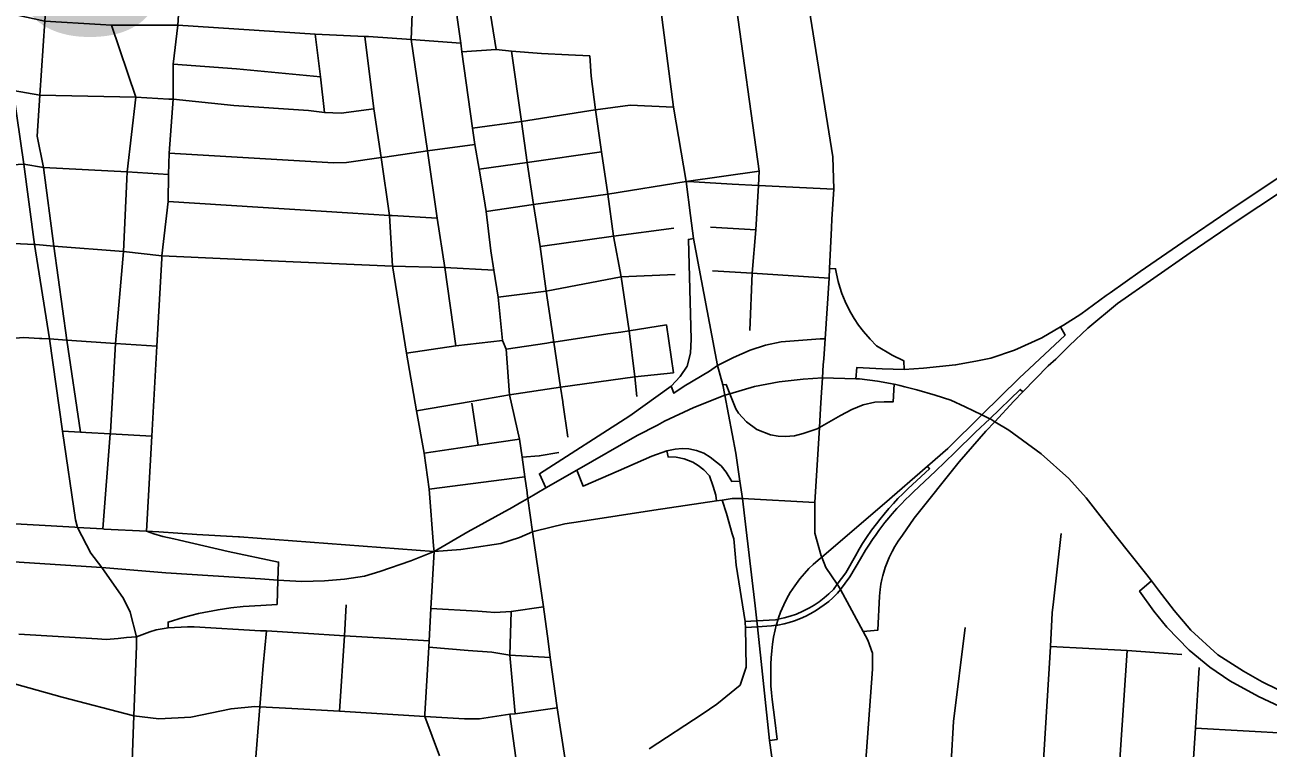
# Model space of a CAD drawing. Extents: x 1729596 to 1934326, y 644115 to 911751.
# Drawn here: x 1825199 to 1830964, y 718312 to 721667 of the extents above; entities that cross this region are included whole.
import ezdxf

# ---------------------------------------------------------------- set-up
doc = ezdxf.new("R2010")
doc.units = 0
for name, color, linetype in [('Default', 7, 'Continuous'), ('GM_X_City_Street', 7, 'Continuous'), ('GM_X_Interchange_Ramps', 7, 'Continuous'), ('GM_X_Interstate_Route', 7, 'Continuous'), ('GM_X_State_Route', 7, 'Continuous'), ('GM_X_US_Route', 7, 'Continuous')]:
    doc.layers.add(name, color=color, linetype=linetype)

msp = doc.modelspace()

# ---------------------------------------------------------------- linework, layer by layer
at = {"layer": 'GM_X_City_Street'}
for points in [[(1825679.5, 717748.7), (1825683.5, 717916.3), (1825704.9, 718460.8), (1825717.3, 718785.6), (1825716.4, 718828.2), (1825686.9, 718942.5), (1825656.5, 719005.8), (1825556.2, 719149.7), (1825505.5, 719215.9), (1825443.4, 719335.4), (1825433.4, 719371.2), (1825373.9, 719782.8), (1825313.3, 720210), (1825244, 720648.8), (1825194, 721020.1), (1825145, 721362.7), (1825093.8, 721718.6), (1825028.7, 722172.6), (1825008.7, 722334.1), (1824962.7, 722631.8), (1824921.9, 722917.4), (1824826.4, 723551.1), (1824820.4, 723602.3), (1824732.5, 724216)], [(1827328.2, 720859.4), (1827306, 720996.9), (1827285.9, 721112.2), (1827275.2, 721187.3), (1827225.9, 721541.1), (1827220.2, 721581.3), (1827186.3, 721823.6), (1827178.4, 721880.4), (1827168, 721954.9), (1827128.2, 722189.1), (1827074.2, 722536.9), (1827073.2, 722612.8), (1827022.8, 722965.1), (1826992.2, 723017.7), (1826936.6, 723480.8), (1826911.9, 723710.5), (1826890.4, 723849.7), (1826881.2, 723935.2)], [(1825762.4, 719318.5), (1825787.3, 719759.5), (1825810.8, 720176), (1825833.9, 720583.7), (1825834.6, 720594.9), (1825863.1, 720847.4), (1825865.5, 720972.5), (1825868.1, 721071.2), (1825886.5, 721321.9), (1825886.3, 721484.1), (1825908, 721665.5), (1825927.8, 721982.4), (1825947.7, 722274), (1825980, 722676)], [(1828560.5, 720249.5), (1828571.8, 720515.1), (1828588.3, 720715.4), (1828600.3, 720921.2), (1828604.9, 720988.2), (1828492, 721802.5), (1828379.2, 722425.4)], [(1827385, 721553.1), (1827337.8, 721843.1), (1827343.8, 721869.9), (1827352.7, 721908.9)], [(1827197.7, 720177.2), (1827146.6, 720541.8), (1827110.4, 720769.9), (1827066.3, 721083), (1826989.6, 721599.1), (1826999.1, 721838.6)], [(1825133.5, 721715.4), (1825157.2, 721713.4), (1825292.2, 721684.3), (1825550.2, 721668.5), (1825600.4, 721665.4), (1825908, 721665.5), (1826545.1, 721624), (1826776.2, 721613.4), (1826792, 721612.3)], [(1825457, 719778), (1825394.3, 720205), (1825333.4, 720640.5), (1825285.7, 721005.9), (1825255.4, 721150.9), (1825268.4, 721340.2), (1825292.2, 721684.3), (1825293.6, 721704.2), (1825293.7, 721706.8)], [(1825671.3, 720951.7), (1825672.7, 720985.1), (1825713.7, 721331.7), (1825600.4, 721665.4)], [(1826588.6, 721260.6), (1826570.3, 721426.1), (1826545.1, 721624)], [(1826905, 720544), (1826904.4, 720548.1), (1826890.2, 720783.1), (1826851, 721051.2), (1826817.4, 721276.7), (1826776.2, 721613.4)], [(1826792, 721612.3), (1826989.6, 721599.1), (1827220.2, 721581.3)], [(1827225.9, 721541.1), (1827385, 721553.1), (1827456.3, 721545.4), (1827594.2, 721533.5), (1827719.4, 721527.2), (1827818.8, 721523.7)], [(1827692.9, 719917.5), (1827682.8, 719985.6), (1827651.6, 720195.6), (1827616.4, 720432.3), (1827588.4, 720638.8), (1827556.9, 720833), (1827528, 721027.7), (1827502, 721217.9), (1827456.3, 721545.4)], [(1828037.6, 719942.7), (1828027.4, 720034.8), (1828001.9, 720247.9), (1827964.8, 720497.8), (1827929.3, 720687.4), (1827901.7, 720881.5), (1827873, 721077.4), (1827844.7, 721272.7), (1827824.8, 721428.3), (1827818.8, 721523.7)], [(1825886.3, 721484.1), (1826180.1, 721463.4), (1826570.3, 721426.1)], [(1824332.1, 721376.3), (1824699.9, 721364.9), (1825145, 721362.7), (1825268.4, 721340.2), (1825713.7, 721331.7), (1825867.1, 721323)], [(1825867.1, 721323), (1825886.5, 721321.9), (1826168, 721292.6), (1826513.5, 721269.6), (1826588.6, 721260.6), (1826665.3, 721258), (1826817.4, 721276.7)], [(1827275.2, 721187.3), (1827502, 721217.9), (1827843.2, 721272.5)], [(1827843.2, 721272.5), (1827844.7, 721272.7), (1828005.9, 721295.1), (1828206.9, 721285.5)], [(1826867.8, 721053.7), (1827066.3, 721083), (1827285.9, 721112.2)], [(1824323.8, 721053.2), (1824682.3, 721025), (1824957.3, 721007.4), (1825194, 721020.1), (1825285.7, 721005.9), (1825672.7, 720985.1), (1825865.5, 720972.5)], [(1825868.1, 721071.2), (1826629.7, 721026.7), (1826690.4, 721029), (1826851, 721051.2), (1826867.8, 721053.7)], [(1827306, 720996.9), (1827528, 721027.7), (1827873, 721077.4)], [(1828265.9, 720940.6), (1828604.9, 720988.2)], [(1825560.8, 719328.5), (1825594.8, 719770.1), (1825595.4, 719777.6), (1825619.6, 720189.3), (1825656.9, 720614.8), (1825671.3, 720951.7)], [(1827337.7, 720800.6), (1827556.9, 720833), (1827901.7, 720881.5), (1828265.9, 720940.6), (1828301.3, 720938.5)], [(1828301.3, 720938.5), (1828478.4, 720928.2), (1828600.3, 720921.2), (1828950, 720904.6)], [(1827528.7, 719492.6), (1827528.1, 719497.2), (1827517.6, 719570.4), (1827504.4, 719662.1), (1827492.4, 719745.5), (1827446.4, 719950.5), (1827430.3, 720162.6), (1827413.2, 720203.2), (1827393.2, 720403.8), (1827374, 720528.9), (1827360.3, 720618), (1827337.7, 720800.6), (1827328.2, 720859.4)], [(1825863.1, 720847.4), (1826694.6, 720795.3)], [(1826694.6, 720795.3), (1826890.2, 720783.1), (1826902.4, 720782.3)], [(1826902.4, 720782.3), (1827110.4, 720769.9)], [(1824319, 720696.4), (1824664.4, 720675.3), (1825244, 720648.8), (1825249.2, 720648.3)], [(1827588.4, 720638.8), (1827929.3, 720687.4), (1828208.4, 720723.5)], [(1828379.2, 720729.1), (1828588.3, 720715.4)], [(1825249.2, 720648.3), (1825333.4, 720640.5), (1825656.9, 720614.8), (1825834.6, 720594.9), (1826443.3, 720567), (1826904.4, 720548.1), (1827146.6, 720541.8), (1827374, 720528.9)], [(1827096.3, 719224.5), (1827094, 719249.9), (1827074.1, 719513.5), (1827051.2, 719679.7), (1827014.7, 719876.4), (1826969.1, 720144.7), (1826905.6, 720539.7), (1826905, 720544)], [(1828388.5, 720526.5), (1828571.8, 720515.1), (1828928, 720491.6)], [(1827393.2, 720403.8), (1827616.4, 720432.3), (1827964.8, 720497.8), (1828214.9, 720508.4)], [(1827643.1, 720194.4), (1827651.6, 720195.6), (1827902.2, 720233), (1827962.3, 720242)], [(1827962.3, 720242), (1828001.9, 720247.9), (1828174.9, 720275)], [(1828206.1, 720052), (1828174.9, 720275)], [(1824907.9, 720049.4), (1824973, 720121.5), (1825030.5, 720169.6), (1825085.4, 720197.1), (1825137.1, 720211.8), (1825192.6, 720216.1), (1825266.4, 720212.7), (1825277.4, 720212.1)], [(1825277.4, 720212.1), (1825313.3, 720210), (1825394.3, 720205), (1825619.6, 720189.3), (1825810.8, 720176)], [(1826969.1, 720144.7), (1827197.7, 720177.2), (1827413.2, 720203.2)], [(1827430.3, 720162.6), (1827619.1, 720190.8), (1827643.1, 720194.4)], [(1827446.4, 719950.5), (1827682.8, 719985.6), (1828027.4, 720034.8), (1828206.1, 720052)], [(1827014.7, 719876.4), (1827269.1, 719920), (1827446.4, 719950.5)], [(1827301.4, 719717.3), (1827271.7, 719911.7)], [(1827717, 719754.8), (1827693.2, 719915.8), (1827692.9, 719917.5)], [(1825373.9, 719782.8), (1825457, 719778), (1825481.4, 719776.5), (1825594.8, 719770.1), (1825787.3, 719759.5)], [(1827051.2, 719679.7), (1827301.4, 719717.3), (1827492.4, 719745.5)], [(1827504.4, 719662.1), (1827584, 719667.5), (1827675.6, 719683.7)], [(1827074.1, 719513.5), (1827517.6, 719570.4)], [(1827625.4, 718808.1), (1827603.7, 718967.7), (1827552.3, 719315.6), (1827531.9, 719469.8), (1827528.7, 719492.6)], [(1828861.9, 719450.9), (1828526.6, 719469.8), (1828479, 719469.6), (1828431.9, 719462.4), (1828406.4, 719458.5), (1828115.8, 719415.2), (1827776.3, 719363.4), (1827702.5, 719352.1), (1827563.3, 719318.2)], [(1828094.7, 718307.7), (1828339.8, 718469.3), (1828407.4, 718515.7), (1828516.1, 718604.4), (1828543.7, 718687.1), (1828540.3, 718871), (1828539.9, 718893.6), (1828539.3, 718899.4), (1828496.8, 719161.1), (1828492.4, 719212.3), (1828486.2, 719282.1), (1828478.6, 719305.7), (1828452.2, 719399.6), (1828431.9, 719462.4)], [(1826189.1, 719291.8), (1825996.3, 719303.2), (1825820.2, 719314.5), (1825762.4, 719318.5)], [(1827563.3, 719318.2), (1827552.3, 719315.6), (1827493.3, 719288.7), (1827406.1, 719260.7), (1827262.7, 719239.1), (1827220.6, 719232.7), (1827096.3, 719224.5), (1827095.2, 719224.6)], [(1829968.9, 718991.1), (1830004.8, 719307.1)], [(1827095.2, 719224.6), (1826194.6, 719291.5), (1826189.1, 719291.8)], [(1823779.5, 719219.6), (1823832.4, 719164.9), (1823947, 719053.8), (1823999, 719001.7), (1824042.4, 718965.3), (1824103.2, 718925.3), (1824195.2, 718881.9), (1824234.3, 718865.4), (1824325.5, 718838.5), (1824591.1, 718763.9), (1824672.7, 718742.2), (1825033.8, 718643.2), (1825372.3, 718548.6), (1825704.9, 718460.8)], [(1827054.4, 718469.9), (1827073, 718779.4), (1827074.1, 718809.2), (1827081.2, 718958.8), (1827096.3, 719224.5)], [(1826657.7, 718483.8), (1826680.5, 718833.1), (1826688.8, 718976.1)], [(1827081.2, 718958.8), (1827298.9, 718946.7), (1827339.7, 718943.5), (1827378.1, 718941.1), (1827454.4, 718945.3), (1827603.7, 718967.7)], [(1829864.5, 717457.2), (1829883.8, 717697.1), (1829902.3, 717928.1), (1829949.6, 718681), (1829954.9, 718783.2), (1829963, 718939.6), (1829968.9, 718991.1)], [(1827473.2, 718471.4), (1827447.9, 718742.7), (1827454.4, 718945.3)], [(1825171.3, 718841), (1825535, 718818), (1825575.8, 718815.8), (1825631.7, 718820.5), (1825670.1, 718825.5), (1825716.4, 718828.2)], [(1825716.4, 718828.2), (1825777.8, 718851.9), (1825807.4, 718860.5), (1825862.7, 718870)], [(1825862.7, 718870), (1825953.4, 718874.3), (1825983.3, 718874.1), (1826292.4, 718856.4), (1826318.8, 718855.4), (1826490.6, 718844.8), (1826680.5, 718833.1), (1826867.8, 718821.8), (1827074.1, 718809.2)], [(1826288.1, 718503.9), (1826304.4, 718695.5), (1826318.8, 718855.4)], [(1829494.3, 718246.7), (1829505.4, 718435.4), (1829558.9, 718871.4)], [(1827947.3, 716575.2), (1827913.9, 716799.2), (1827877.9, 717047.6), (1827836.6, 717311.1), (1827803.1, 717561.9), (1827770.5, 717776.8), (1827736.1, 718057.6), (1827667.9, 718498), (1827635.7, 718731.5), (1827625.4, 718808.1)], [(1829954.9, 718783.2), (1830310, 718764), (1830563.9, 718746.1)], [(1827073, 718779.4), (1827255.1, 718764.9), (1827363.7, 718757.6), (1827447.9, 718742.7), (1827635.7, 718731.5)], [(1830237.2, 717675.6), (1830251.3, 717866.8), (1830263.8, 718073.6), (1830310, 718764)], [(1830582.1, 717652.2), (1830593.4, 717848.4), (1830604.3, 718052.6), (1830627.3, 718403.7), (1830645.3, 718685.7)], [(1825704.9, 718460.8), (1825820.2, 718446.9), (1825967.9, 718455.5), (1826155.4, 718494.1), (1826265.7, 718505.1), (1826288.1, 718503.9), (1826437.4, 718495.8), (1826657.7, 718483.8), (1827053.8, 718458.6), (1827237.9, 718447.3), (1827307.5, 718448.1), (1827447.5, 718468.7), (1827473.2, 718471.4), (1827667.9, 718498)], [(1826288.1, 718503.9), (1826265.7, 718212.8)], [(1827121.9, 718275.5), (1827053.8, 718458.6), (1827054.4, 718469.9)], [(1827506.3, 718040.4), (1827447.5, 718468.7)], [(1830627.3, 718403.7), (1831069.3, 718378.9)]]:
    msp.add_lwpolyline(points, dxfattribs=at)
at = {"layer": 'GM_X_Interchange_Ramps'}
for points in [[(1831104.4, 721018.5), (1830777.5, 720801.2), (1830569.1, 720658.5), (1830371.6, 720522.4), (1830231.2, 720423.7), (1830213.6, 720410.9), (1830095.2, 720324.9), (1830016.2, 720274.4), (1830000.8, 720265.4), (1829915.2, 720215.2), (1829788, 720158.1), (1829678.2, 720120.8), (1829608.6, 720106.9), (1829514.9, 720089.6), (1829366.7, 720074.7), (1829276.2, 720068.2), (1829173.9, 720071.3), (1829057.4, 720077.7), (1829051.7, 720024.7)], [(1829086.8, 718853.1), (1829154, 718858.5), (1829162.4, 719017.3), (1829165.4, 719047.9), (1829169, 719071.7), (1829173.3, 719093.4), (1829177.7, 719111.8), (1829182, 719127.5), (1829189.1, 719150.3), (1829197.6, 719173.4), (1829207, 719196.1), (1829220.8, 719224.5), (1829233, 719246.7), (1829248.6, 719271.9), (1829268.3, 719299.7), (1829323, 719378.3), (1829531, 719640.5), (1829655.8, 719782), (1829696.6, 719826.1), (1829784.8, 719921.4), (1829826.5, 719964.1), (1829944.8, 720085.3), (1829979.2, 720115.8), (1830043.4, 720180.2), (1830127.9, 720260.5), (1830266.4, 720374.5), (1830603.3, 720608.7), (1830811.3, 720751.1), (1831135.9, 720966.9)], [(1828300, 720675.3), (1828275.7, 720671.4), (1828289.3, 720209.4), (1828285.8, 720144), (1828270.1, 720083.4), (1828238.2, 720036.4), (1828195.7, 719990.6), (1828004.8, 719853), (1827584.8, 719584.7), (1827615.6, 719518.5)], [(1829276.2, 720068.2), (1829275.4, 720107.8), (1829220.6, 720134.9), (1829147.8, 720178.6), (1829119.1, 720209.2), (1829088.2, 720244.2), (1829065.5, 720273.9), (1829044.7, 720304.8), (1829029, 720331.4), (1829015.1, 720357.6), (1829002.9, 720383.8), (1828988.2, 720420.2), (1828978.3, 720449.8), (1828970.8, 720476.6), (1828962.9, 720511.7), (1828958.4, 720535.9), (1828931, 720537.4)], [(1830000.8, 720265.4), (1830022.8, 720228), (1829810, 720028.7), (1829636.5, 719857.4), (1829479.2, 719702), (1829384.2, 719619.1), (1829186, 719446.1), (1828894.4, 719197.7), (1828878.1, 719183.9), (1828855.1, 719163.8), (1828835, 719144.3), (1828813.8, 719121.7), (1828793.4, 719097.4), (1828769.1, 719064.9), (1828748.6, 719033.2), (1828732.8, 719005.4), (1828718.1, 718976.2), (1828703.8, 718942.7), (1828693.8, 718915.4), (1828692, 718909.8), (1828684.6, 718886), (1828683.6, 718881.9), (1828677.9, 718860), (1828671, 718826.2), (1828666.3, 718794.5), (1828663.1, 718763.1), (1828660.3, 718730.4), (1828658.6, 718701), (1828657.6, 718667.2), (1828657.7, 718631.9), (1828658.8, 718601.1), (1828660.8, 718568.7), (1828663.9, 718536.8), (1828676.4, 718442), (1828687.4, 718352.5), (1828652.8, 718347.8)], [(1828909.6, 720210.7), (1828886.9, 720210.1), (1828787.3, 720202.7), (1828705.4, 720196), (1828633.7, 720180.4), (1828562.7, 720158.2), (1828484.4, 720123.2), (1828410.2, 720086.1), (1828373.9, 720060), (1828256.4, 719990.9), (1828209, 719958.3), (1828195.7, 719990.6)], [(1828435.5, 719996.7), (1828450.6, 719999.1), (1828468.1, 719956), (1828496.3, 719886.2), (1828508.2, 719865), (1828545.4, 719825.8), (1828593.7, 719790.5), (1828656.4, 719765.5), (1828692.5, 719759.1), (1828725.3, 719757.2), (1828767.6, 719760.6), (1828807.5, 719770.7), (1828873.2, 719793), (1828883.5, 719798.8), (1828981.3, 719854.2), (1829033.1, 719882), (1829086, 719903.9), (1829141.1, 719916.7), (1829184.5, 719918.8), (1829225.8, 719918.8), (1829229.6, 720000.1)], [(1828540.3, 718871), (1828568.3, 718873.6), (1828595.9, 718875.1), (1828660.8, 718878.6), (1828683.6, 718881.9), (1828690.6, 718882.9), (1828719.5, 718888.9), (1828743.3, 718895.2), (1828768.1, 718903), (1828795.2, 718913.3), (1828820, 718924.3), (1828840.7, 718934.7), (1828865.3, 718948.8), (1828885.6, 718961.8), (1828906.2, 718976.4), (1828926.6, 718992.6), (1828945.4, 719009), (1828967.2, 719030.4), (1828980.9, 719048.2), (1829025.1, 719105.7), (1829074.6, 719190.5), (1829097.6, 719229.7), (1829112.6, 719253.7), (1829129.3, 719279), (1829146.1, 719303.3), (1829159.4, 719321.6), (1829173.4, 719340.3), (1829187.6, 719358.5), (1829205, 719379.8), (1829220.4, 719397.9), (1829242.3, 719422.6), (1829262.3, 719444), (1829283.3, 719465.5), (1829302.5, 719484.3), (1829319.2, 719500), (1829422.3, 719597.2), (1829512, 719682.6), (1829607.6, 719776.7), (1829673.1, 719839.5), (1829815, 719975.4), (1829826.5, 719964.1)], [(1827758.2, 719601.6), (1827787.9, 719526.3), (1827952.1, 719598.4), (1828106.7, 719665.6), (1828176.1, 719691), (1828214.8, 719697.9), (1828247.1, 719701.1), (1828278.4, 719699.7), (1828314.3, 719691.7), (1828347.4, 719679.5), (1828376.4, 719661.8), (1828406.6, 719638.7), (1828427.6, 719620.9), (1828451, 719591.4), (1828476.8, 719549.3), (1828515, 719550.4)], [(1828176.1, 719691), (1828181.4, 719662.4), (1828219, 719661.4), (1828256.1, 719653.4), (1828296.9, 719638.1), (1828321.8, 719623.3), (1828348.2, 719602.1), (1828373.7, 719575.6), (1828391.2, 719525.9), (1828403.2, 719484.8), (1828406.4, 719458.5)], [(1829384.2, 719619.1), (1829394.3, 719607.5), (1829294.8, 719515.7), (1829270, 719491.9), (1829247.3, 719469.1), (1829226.6, 719447.1), (1829204.8, 719422.8), (1829183.3, 719397.6), (1829163.2, 719373), (1829147.5, 719352.7), (1829125.4, 719322.7), (1829101.8, 719288.5), (1829083.4, 719260.3), (1829067.8, 719234.8), (1829050.1, 719204.3), (1829006, 719124.8), (1828966.6, 719072.3), (1828948.6, 719048.3), (1828927.6, 719027.8), (1828906.3, 719009.3), (1828882.5, 718991), (1828859.3, 718975.4), (1828837.3, 718962.3), (1828806.7, 718946.6), (1828776.7, 718933.7), (1828748.3, 718923.7), (1828719.9, 718915.6), (1828692, 718909.8), (1828680, 718907.3), (1828593.4, 718902.3), (1828565.3, 718900.5), (1828539.3, 718899.4)], [(1825862.7, 718870), (1825863.3, 718896.5), (1825932.3, 718918.4), (1826004.6, 718936.3), (1826094.8, 718953.5), (1826154.5, 718962.2), (1826210.9, 718968.1), (1826293.8, 718973.5), (1826368.8, 718978.1), (1826372.5, 719090.3)], [(1830422.9, 719088), (1830368.2, 719040.2), (1830434.1, 718947.2), (1830494.9, 718872.9), (1830597.9, 718766.5), (1830694.2, 718687.1), (1830787.2, 718624.6), (1830919, 718551.9), (1831042.3, 718494.5), (1831077.1, 718487.8)]]:
    msp.add_lwpolyline(points, dxfattribs=at)
at = {"layer": 'GM_X_Interstate_Route'}
for points in [[(1828444.2, 719949.2), (1828468.1, 719956), (1828582.2, 719988.6), (1828697.5, 720011.6), (1828808.5, 720024), (1828897.9, 720028.8)], [(1828897.9, 720028.8), (1829051.7, 720024.7), (1829070.1, 720024.2), (1829152.7, 720013.8), (1829229.6, 720000.1), (1829238.5, 719998.3), (1829255.8, 719994.6), (1829279.7, 719988.5)], [(1827492.3, 719447.4), (1827531.9, 719469.8), (1827615.6, 719518.5), (1827758.2, 719601.6), (1828039.1, 719762.4), (1828132.4, 719810.7), (1828165.6, 719827.9), (1828301.1, 719891.2), (1828444.2, 719949.2)], [(1829279.7, 719988.5), (1829335.4, 719974.2), (1829419.9, 719949.6), (1829492.6, 719926.1), (1829558.8, 719895.2), (1829636.5, 719857.4), (1829673.1, 719839.5), (1829678.3, 719837), (1829696.6, 719826.1), (1829762.7, 719786.7), (1829911.1, 719676.3), (1830040.2, 719562.8), (1830120.5, 719473.6), (1830256.7, 719298.4), (1830402, 719115.2), (1830422.9, 719088), (1830455.9, 719045.2)], [(1826372.5, 719090.3), (1826483.5, 719084.1), (1826589.1, 719087.5), (1826680.6, 719095.9), (1826773.4, 719109.2), (1826845.1, 719130.7), (1826989.4, 719180.1), (1827096.3, 719224.5), (1827252.7, 719314.7), (1827459.1, 719428.6), (1827492.3, 719447.4)], [(1823096.6, 718234.1), (1823359.6, 718416.4), (1823914.9, 718796), (1824013, 718863.7), (1824103.2, 718925.3), (1824188.3, 718980.9), (1824223.9, 719004.3), (1824265.5, 719028.6), (1824319.4, 719058.1), (1824381, 719086.8), (1824447, 719115.4), (1824518.2, 719138), (1824578.9, 719154.9), (1824648.4, 719170.1), (1824753.4, 719184), (1824835.9, 719180.2), (1824916, 719182.3), (1825049.7, 719181.6), (1825556.2, 719149.7), (1825852.1, 719124.3), (1826291.6, 719097.1), (1826372.5, 719090.3)], [(1830455.9, 719045.2), (1830528.9, 718950.3), (1830606.4, 718859), (1830731.3, 718745.2), (1830850.1, 718669), (1830937.3, 718619), (1831081.4, 718547.6)]]:
    msp.add_lwpolyline(points, dxfattribs=at)
at = {"layer": 'GM_X_State_Route'}
for points in [[(1825430, 719336.2), (1825014.1, 719359.6), (1824616.5, 719384), (1824515.7, 719388.3)], [(1825889.9, 719281.9), (1825839.5, 719293.1), (1825797.7, 719305.8), (1825762.4, 719318.5), (1825565.9, 719328.2), (1825560.8, 719328.5), (1825443.4, 719335.4), (1825430, 719336.2)], [(1826372.5, 719090.3), (1826375.4, 719175.1), (1826141.3, 719224.2), (1825916.4, 719275.9), (1825889.9, 719281.9)]]:
    msp.add_lwpolyline(points, dxfattribs=at)
at = {"layer": 'GM_X_US_Route'}
for points in [[(1827970, 726809.3), (1827942.6, 726364.7), (1827915.6, 725926.1), (1827909, 725818.5), (1827892.8, 725556.1), (1827888.7, 725268.1), (1827887, 725202.2), (1827864.6, 724862.1), (1827817.5, 724095.3), (1827819.1, 724004.3), (1827836.7, 723882.9), (1827873.4, 723648.3), (1827907.2, 723270.4), (1827976.8, 722911.5), (1827992, 722706), (1828031.1, 722446.8), (1828137.8, 721823.7), (1828206.9, 721285.5), (1828265.9, 720940.6), (1828286.3, 720781.8)], [(1828901.7, 720089.4), (1828903.5, 720118.2), (1828909.6, 720210.7), (1828928, 720491.6), (1828931, 720537.4), (1828939.2, 720725.4), (1828941, 720765.1), (1828950, 720904.6), (1828946.1, 721054.9), (1828829.5, 721780.6)], [(1828286.3, 720781.8), (1828300, 720675.3), (1828410.2, 720086.1), (1828435.5, 719996.7), (1828444.2, 719949.2)], [(1828897.9, 720028.8), (1828901.7, 720089.4)], [(1828861.9, 719450.9), (1828883.5, 719798.8), (1828889, 719887.3), (1828892.1, 719937.8), (1828897.9, 720028.8)], [(1828444.2, 719949.2), (1828496.3, 719680), (1828515, 719550.4), (1828526.6, 719469.8), (1828540.6, 719350.3)], [(1829129.7, 718753), (1829108.6, 718812.9), (1829086.8, 718853.1), (1828980.9, 719048.2), (1828972.7, 719063.3), (1828966.6, 719072.3), (1828913.3, 719150.3), (1828894.4, 719197.7), (1828891.7, 719204.4), (1828862, 719308.8), (1828861.9, 719450.9)], [(1828540.6, 719350.3), (1828585, 718971.5), (1828593.4, 718902.3), (1828595.9, 718875.1), (1828652.8, 718347.8), (1828670.6, 718214.5), (1828668.3, 718096.6), (1828667, 718059)], [(1829083.9, 718044.6), (1829129.9, 718677.9), (1829129.9, 718752.5), (1829129.7, 718753)]]:
    msp.add_lwpolyline(points, dxfattribs=at)

# ---------------------------------------------------------------- texts
at = {"layer": 'Default'}
msp.add_text('1.08', height=1100, dxfattribs=at).set_placement((1823046.1, 721626.2))

doc.saveas('drawing.dxf')
